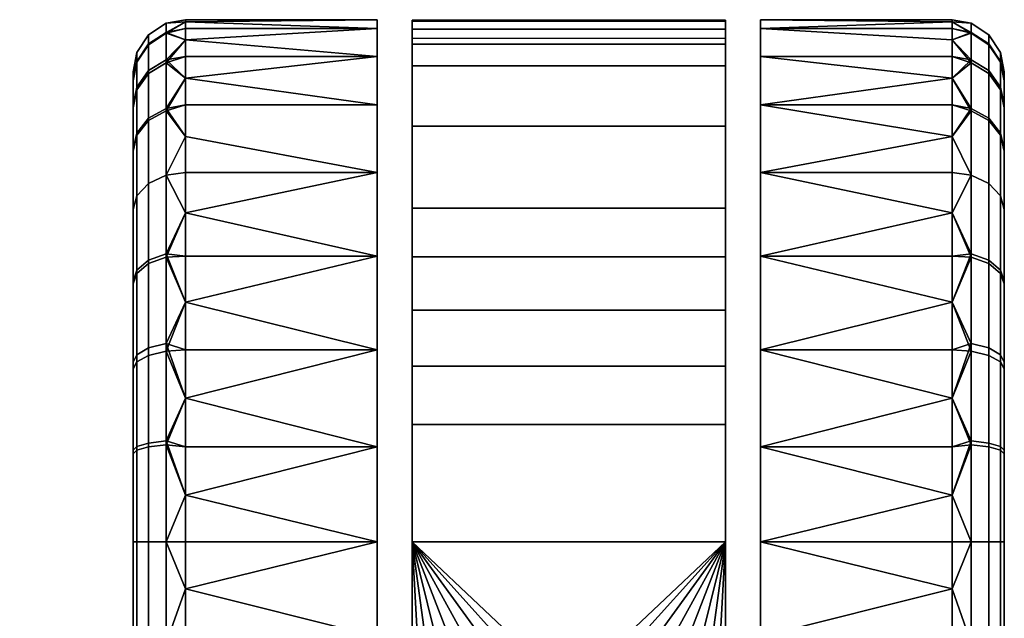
# Model space of a CAD drawing. Header units: millimetres. Extents: x -347 to 347, y -351 to 323.
# Tile 478 of 479: x 168 to 224, y 288 to 323. Entities that reach past the tile are written whole.
import ezdxf

# ---------------------------------------------------------------- set-up
doc = ezdxf.new("R2010")
doc.units = ezdxf.units.MM
doc.header["$MEASUREMENT"] = 0
doc.layers.add('kolecka', color=250, linetype='Continuous')
doc.layers.add('podnoz', color=7, linetype='Continuous')

msp = doc.modelspace()

# ---------------------------------------------------------------- meshes
at = {"layer": 'kolecka'}
mesh = msp.add_polyface(dxfattribs=at)
corners = [(188.26, 317.867, 13.584), (177.26, 317.867, 13.584), (177.26, 319.405, 16.221), (188.26, 320.65, 18.957), (188.26, 322.757, 30), (188.26, 322.256, 24.541), (177.26, 322.635, 27.304), (177.26, 322.757, 30), (177.26, 322.635, 32.696), (188.26, 322.256, 35.459), (177.26, 320.65, 18.957), (177.26, 321.599, 21.745), (188.26, 320.65, 41.043), (177.26, 320.65, 41.043), (177.26, 319.405, 43.779), (188.26, 317.867, 46.416), (177.26, 322.256, 35.459), (177.26, 321.599, 38.255), (177.26, 322.256, 24.541), (177.26, 317.867, 46.416), (175.138, 319.834, 19.28), (176.154, 320.456, 19.034), (176.154, 317.654, 13.646), (175.138, 317.096, 14.013), (175.138, 321.362, 24.544), (176.154, 322.018, 24.419), (174.47, 320.363, 24.734), (174.47, 318.889, 19.654), (174.26, 319.278, 24.941), (174.26, 317.862, 20.061), (175.138, 321.879, 30), (176.154, 322.547, 30), (174.47, 320.862, 30), (174.26, 319.758, 30), (175.138, 321.318, 35.681), (176.154, 321.973, 35.812), (174.47, 320.32, 35.483), (174.26, 319.237, 35.267), (175.138, 319.662, 41.145), (176.154, 320.28, 41.4), (174.47, 318.723, 40.755), (174.26, 317.702, 40.333), (175.138, 316.969, 46.178), (176.154, 317.525, 46.549)]
mesh.append_faces([[corners[k] for k in face] for face in [(0, 1, 2, 3), (4, 5, 6, 6), (4, 7, 8, 9), (3, 10, 11, 5), (12, 13, 14, 15), (9, 16, 17, 12), (3, 2, 10, 10), (5, 11, 18, 18), (5, 18, 6, 6), (9, 8, 16, 16), (7, 4, 6, 6), (12, 17, 13, 13), (19, 15, 14, 14), (20, 21, 22, 23), (24, 25, 21, 20), (26, 24, 20, 27), (28, 26, 27, 29), (30, 31, 25, 24), (32, 30, 24, 26), (33, 32, 26, 28), (34, 35, 31, 30), (36, 34, 30, 32), (37, 36, 32, 33), (38, 39, 35, 34), (40, 38, 34, 36), (41, 40, 36, 37), (42, 43, 39, 38), (21, 11, 10, 10), (25, 18, 11, 11), (31, 7, 6, 6), (31, 8, 7, 7), (25, 6, 18, 18), (35, 17, 16, 16), (39, 13, 17, 17), (43, 19, 14, 14), (39, 14, 13, 13), (35, 16, 8, 8), (21, 10, 2, 2), (25, 11, 21, 21), (31, 6, 25, 25), (39, 17, 35, 35), (43, 14, 39, 39), (31, 35, 8, 8), (22, 21, 2, 2), (37, 33, 28, 28)]])
mesh = msp.add_polyface(dxfattribs=at)
corners = [(210.26, 317.867, 13.584), (210.26, 320.65, 18.957), (221.26, 319.405, 16.221), (221.26, 317.867, 13.584), (210.26, 322.757, 30), (221.26, 322.635, 27.304), (210.26, 322.256, 24.541), (210.26, 322.256, 35.459), (221.26, 322.635, 32.696), (221.26, 322.757, 30), (221.26, 321.599, 21.745), (221.26, 320.65, 18.957), (210.26, 320.65, 41.043), (210.26, 317.867, 46.416), (221.26, 319.405, 43.779), (221.26, 320.65, 41.043), (221.26, 321.599, 38.255), (221.26, 322.256, 24.541), (221.26, 322.256, 35.459), (221.26, 317.867, 46.416), (223.381, 319.834, 19.28), (223.381, 317.096, 14.013), (222.363, 317.654, 13.646), (222.363, 320.456, 19.034), (223.381, 321.362, 24.544), (222.363, 322.018, 24.419), (224.049, 320.363, 24.734), (224.049, 318.889, 19.654), (224.26, 319.278, 24.941), (224.26, 317.862, 20.061), (223.381, 321.879, 30), (222.363, 322.547, 30), (224.049, 320.862, 30), (224.26, 319.758, 30), (223.381, 321.318, 35.681), (222.363, 321.973, 35.812), (224.049, 320.32, 35.483), (224.26, 319.237, 35.267), (223.381, 319.662, 41.145), (222.363, 320.28, 41.4), (224.049, 318.723, 40.755), (224.26, 317.702, 40.333), (223.381, 316.969, 46.178), (222.363, 317.525, 46.549)]
mesh.append_faces([[corners[k] for k in face] for face in [(0, 1, 2, 3), (4, 5, 6, 6), (4, 7, 8, 9), (1, 6, 10, 11), (12, 13, 14, 15), (7, 12, 15, 16), (1, 11, 2, 2), (6, 17, 10, 10), (6, 5, 17, 17), (7, 18, 8, 8), (9, 5, 4, 4), (19, 14, 13, 13), (16, 18, 7, 7), (20, 21, 22, 23), (24, 20, 23, 25), (26, 27, 20, 24), (28, 29, 27, 26), (30, 24, 25, 31), (32, 26, 24, 30), (33, 28, 26, 32), (34, 30, 31, 35), (36, 32, 30, 34), (37, 33, 32, 36), (38, 34, 35, 39), (40, 36, 34, 38), (41, 37, 36, 40), (42, 38, 39, 43), (22, 3, 2, 2), (23, 11, 10, 10), (25, 10, 17, 17), (31, 5, 9, 9), (31, 9, 8, 8), (25, 17, 5, 5), (35, 18, 16, 16), (39, 16, 15, 15), (39, 15, 14, 14), (35, 8, 18, 18), (23, 2, 11, 11), (25, 23, 10, 10), (31, 25, 5, 5), (39, 35, 16, 16), (43, 39, 14, 14), (31, 8, 35, 35), (22, 2, 23, 23), (37, 28, 33, 33)]])
mesh = msp.add_polyface(dxfattribs=at)
corners = [(188.26, 309.173, 4.89), (177.26, 309.173, 4.89), (177.26, 311.666, 6.709), (188.26, 313.97, 8.787), (177.26, 316.047, 11.091), (177.26, 317.867, 13.584), (188.26, 317.867, 13.584), (188.26, 317.867, 46.416), (177.26, 317.867, 46.416), (177.26, 316.047, 48.909), (188.26, 313.97, 51.213), (177.26, 313.97, 51.213), (177.26, 311.666, 53.291), (188.26, 309.173, 55.11), (177.26, 313.97, 8.787), (177.26, 309.173, 55.11), (175.138, 313.349, 9.407), (176.154, 313.822, 8.935), (176.154, 309.307, 5.232), (175.138, 308.935, 5.787), (174.47, 312.63, 10.127), (174.47, 308.37, 6.633), (174.26, 311.849, 10.907), (174.26, 307.757, 7.551), (175.138, 317.096, 14.013), (176.154, 317.654, 13.646), (174.47, 316.246, 14.571), (174.26, 315.323, 15.177), (174.47, 318.889, 19.654), (175.138, 319.834, 19.28), (174.26, 317.862, 20.061), (174.47, 316.124, 45.613), (175.138, 316.969, 46.178), (175.138, 319.662, 41.145), (174.47, 318.723, 40.755), (174.26, 315.206, 45), (174.26, 317.702, 40.333), (175.138, 313.349, 50.593), (176.154, 313.822, 51.065), (176.154, 317.525, 46.549), (174.47, 312.63, 49.873), (174.26, 311.849, 49.093), (175.138, 308.744, 54.34), (176.154, 309.111, 54.898), (174.47, 308.186, 53.49), (174.26, 307.58, 52.567), (177.26, 319.405, 16.221), (174.26, 319.278, 24.941), (174.26, 319.237, 35.267)]
mesh.append_faces([[corners[k] for k in face] for face in [(0, 1, 2, 2), (3, 0, 2, 2), (3, 4, 5, 6), (7, 8, 9, 10), (10, 11, 12, 13), (3, 2, 14, 14), (3, 14, 4, 4), (10, 9, 11, 11), (13, 12, 15, 15), (16, 17, 18, 19), (20, 16, 19, 21), (22, 20, 21, 23), (24, 25, 17, 16), (26, 24, 16, 20), (27, 26, 20, 22), (28, 29, 24, 26), (30, 28, 26, 27), (31, 32, 33, 34), (35, 31, 34, 36), (37, 38, 39, 32), (40, 37, 32, 31), (41, 40, 31, 35), (42, 43, 38, 37), (44, 42, 37, 40), (45, 44, 40, 41), (18, 2, 1, 1), (17, 14, 2, 2), (25, 5, 4, 4), (25, 46, 5, 5), (17, 4, 14, 14), (39, 9, 8, 8), (17, 2, 18, 18), (25, 4, 17, 17), (38, 12, 11, 11), (43, 15, 12, 12), (43, 12, 38, 38), (38, 11, 9, 39), (23, 47, 27, 27), (27, 47, 30, 30), (22, 23, 27, 27), (23, 48, 47, 47), (45, 41, 35, 35), (23, 45, 35, 35), (48, 35, 36, 36), (23, 35, 48, 48)]])
mesh = msp.add_polyface(dxfattribs=at)
corners = [(210.26, 309.173, 4.89), (221.26, 311.666, 6.709), (221.26, 309.173, 4.89), (210.26, 313.97, 8.787), (210.26, 317.867, 13.584), (221.26, 316.047, 11.091), (210.26, 317.867, 46.416), (210.26, 313.97, 51.213), (221.26, 316.047, 48.909), (221.26, 317.867, 46.416), (210.26, 309.173, 55.11), (221.26, 311.666, 53.291), (221.26, 313.97, 51.213), (221.26, 313.97, 8.787), (221.26, 317.867, 13.584), (221.26, 309.173, 55.11), (223.381, 313.349, 9.407), (223.381, 308.935, 5.787), (222.363, 309.307, 5.232), (222.363, 313.822, 8.935), (224.049, 312.63, 10.127), (224.049, 308.37, 6.633), (224.26, 311.849, 10.907), (224.26, 307.757, 7.551), (223.381, 317.096, 14.013), (222.363, 317.654, 13.646), (224.049, 316.246, 14.571), (224.26, 315.323, 15.177), (224.049, 318.889, 19.654), (223.381, 319.834, 19.28), (224.26, 317.862, 20.061), (224.049, 316.124, 45.613), (224.049, 318.723, 40.755), (223.381, 319.662, 41.145), (223.381, 316.969, 46.178), (224.26, 315.206, 45), (224.26, 317.702, 40.333), (223.381, 313.349, 50.593), (222.363, 317.525, 46.549), (222.363, 313.822, 51.065), (224.049, 312.63, 49.873), (224.26, 311.849, 49.093), (223.381, 308.744, 54.34), (222.363, 309.111, 54.898), (224.049, 308.186, 53.49), (224.26, 307.58, 52.567), (221.26, 319.405, 43.779), (224.26, 319.278, 24.941), (224.26, 319.237, 35.267)]
mesh.append_faces([[corners[k] for k in face] for face in [(0, 1, 2, 2), (3, 1, 0, 0), (4, 5, 3, 3), (6, 7, 8, 9), (7, 10, 11, 12), (3, 13, 1, 1), (3, 5, 13, 13), (14, 5, 4, 4), (7, 12, 8, 8), (10, 15, 11, 11), (16, 17, 18, 19), (20, 21, 17, 16), (22, 23, 21, 20), (24, 16, 19, 25), (26, 20, 16, 24), (27, 22, 20, 26), (28, 26, 24, 29), (30, 27, 26, 28), (31, 32, 33, 34), (35, 36, 32, 31), (37, 34, 38, 39), (40, 31, 34, 37), (41, 35, 31, 40), (42, 37, 39, 43), (44, 40, 37, 42), (45, 41, 40, 44), (18, 2, 1, 1), (19, 1, 13, 13), (25, 5, 14, 14), (19, 13, 5, 5), (38, 46, 9, 9), (38, 9, 8, 8), (19, 18, 1, 1), (25, 19, 5, 5), (39, 12, 11, 11), (43, 11, 15, 15), (43, 39, 11, 11), (39, 38, 8, 12), (23, 27, 47, 47), (27, 30, 47, 47), (22, 27, 23, 23), (23, 47, 48, 48), (45, 35, 41, 41), (48, 36, 35, 35), (23, 48, 35, 35)]])
mesh = msp.add_polyface(dxfattribs=at)
corners = [(210.26, 292.757), (210.26, 298.216, 0.501), (221.26, 298.216, 0.501), (221.26, 295.452, 0.121), (210.26, 303.8, 2.106), (221.26, 301.011, 1.158), (210.26, 309.173, 4.89), (221.26, 306.536, 3.351), (221.26, 303.8, 2.106), (221.26, 309.173, 4.89), (210.26, 309.173, 55.11), (210.26, 303.8, 57.894), (221.26, 306.536, 56.649), (221.26, 309.173, 55.11), (210.26, 298.216, 59.499), (221.26, 301.011, 58.842), (221.26, 303.8, 57.894), (221.26, 295.452, 59.879), (221.26, 298.216, 59.499), (223.381, 298.438, 1.439), (223.381, 292.757, 0.879), (222.363, 292.757, 0.211), (222.363, 298.568, 0.783), (224.049, 298.24, 2.436), (224.049, 292.757, 1.896), (224.26, 298.024, 3.519), (224.26, 292.757, 3), (223.381, 303.902, 3.095), (222.363, 304.157, 2.477), (224.049, 303.512, 4.034), (224.26, 303.09, 5.054), (223.381, 308.935, 5.787), (222.363, 309.307, 5.232), (224.049, 308.37, 6.633), (224.26, 307.757, 7.551), (223.381, 303.476, 57.077), (223.381, 308.744, 54.34), (222.363, 309.111, 54.898), (222.363, 303.722, 57.698), (224.049, 303.102, 56.131), (224.049, 308.186, 53.49), (224.26, 302.696, 55.104), (224.26, 307.58, 52.567), (223.381, 298.213, 58.605), (222.363, 298.338, 59.261), (224.049, 298.022, 57.606), (224.26, 297.816, 56.521), (223.381, 292.757, 59.122), (222.363, 292.757, 59.79), (224.26, 315.206, 45)]
mesh.append_faces([[corners[k] for k in face] for face in [(0, 1, 2, 3), (1, 4, 5, 2), (4, 6, 7, 8), (6, 9, 7, 7), (8, 5, 4, 4), (10, 11, 12, 13), (11, 14, 15, 16), (14, 17, 18, 18), (18, 15, 14, 14), (16, 12, 11, 11), (19, 20, 21, 22), (23, 24, 20, 19), (25, 26, 24, 23), (27, 19, 22, 28), (29, 23, 19, 27), (30, 25, 23, 29), (31, 27, 28, 32), (33, 29, 27, 31), (34, 30, 29, 33), (35, 36, 37, 38), (39, 40, 36, 35), (41, 42, 40, 39), (43, 35, 38, 44), (45, 39, 35, 43), (46, 41, 39, 45), (47, 43, 44, 48), (22, 3, 2, 2), (28, 5, 8, 8), (28, 8, 7, 7), (22, 2, 5, 5), (32, 7, 9, 9), (22, 21, 3, 3), (28, 22, 5, 5), (28, 7, 32, 32), (38, 12, 16, 16), (38, 16, 15, 15), (37, 13, 12, 12), (38, 37, 12, 12), (44, 18, 17, 17), (15, 44, 38, 38), (18, 44, 15, 15), (25, 30, 34, 34), (42, 41, 46, 46), (34, 42, 46, 46), (34, 49, 42, 42)]])
mesh = msp.add_polyface(dxfattribs=at)
corners = [(188.26, 292.757), (177.26, 295.452, 0.121), (177.26, 298.216, 0.501), (188.26, 298.216, 0.501), (177.26, 301.011, 1.158), (188.26, 303.8, 2.106), (177.26, 303.8, 2.106), (177.26, 306.536, 3.351), (188.26, 309.173, 4.89), (177.26, 309.173, 4.89), (188.26, 309.173, 55.11), (177.26, 309.173, 55.11), (177.26, 306.536, 56.649), (188.26, 303.8, 57.894), (177.26, 303.8, 57.894), (177.26, 301.011, 58.842), (188.26, 298.216, 59.499), (177.26, 298.216, 59.499), (177.26, 295.452, 59.879), (175.138, 298.438, 1.439), (176.154, 298.568, 0.783), (176.154, 292.757, 0.211), (175.138, 292.757, 0.879), (174.47, 298.24, 2.436), (174.47, 292.757, 1.896), (174.26, 298.024, 3.519), (174.26, 292.757, 3), (175.138, 303.902, 3.095), (176.154, 304.157, 2.477), (174.47, 303.512, 4.034), (174.26, 303.09, 5.054), (175.138, 308.935, 5.787), (176.154, 309.307, 5.232), (174.47, 308.37, 6.633), (174.26, 307.757, 7.551), (175.138, 303.476, 57.077), (176.154, 303.722, 57.698), (176.154, 309.111, 54.898), (175.138, 308.744, 54.34), (174.47, 303.102, 56.131), (174.47, 308.186, 53.49), (174.26, 302.696, 55.104), (174.26, 307.58, 52.567), (175.138, 298.213, 58.605), (176.154, 298.338, 59.261), (174.47, 298.022, 57.606), (174.26, 297.816, 56.521), (175.138, 292.757, 59.122), (176.154, 292.757, 59.79), (174.26, 287.489, 56.48)]
mesh.append_faces([[corners[k] for k in face] for face in [(0, 1, 2, 3), (3, 2, 4, 5), (5, 6, 7, 8), (8, 7, 9, 9), (6, 5, 4, 4), (10, 11, 12, 13), (13, 14, 15, 16), (16, 17, 18, 18), (17, 16, 15, 15), (14, 13, 12, 12), (19, 20, 21, 22), (23, 19, 22, 24), (25, 23, 24, 26), (27, 28, 20, 19), (29, 27, 19, 23), (30, 29, 23, 25), (31, 32, 28, 27), (33, 31, 27, 29), (34, 33, 29, 30), (35, 36, 37, 38), (39, 35, 38, 40), (41, 39, 40, 42), (43, 44, 36, 35), (45, 43, 35, 39), (46, 45, 39, 41), (47, 48, 44, 43), (20, 2, 1, 1), (28, 6, 4, 4), (28, 7, 6, 6), (20, 4, 2, 2), (32, 9, 7, 7), (28, 4, 20, 20), (28, 32, 7, 7), (36, 14, 12, 12), (36, 15, 14, 14), (37, 12, 11, 11), (36, 12, 37, 37), (44, 18, 17, 17), (44, 48, 18, 18), (15, 36, 44, 44), (17, 15, 44, 44), (25, 34, 30, 30), (34, 49, 46, 46), (42, 46, 41, 41), (34, 46, 42, 42)]])
mesh = msp.add_polyface(dxfattribs=at)
corners = [(177.26, 295.452, 0.121), (188.26, 292.757), (177.26, 292.757), (188.26, 298.216, 59.499), (177.26, 295.452, 59.879), (177.26, 292.757, 60), (188.26, 292.757, 60), (177.26, 290.061, 59.879), (188.26, 287.298, 59.499), (177.26, 287.298, 59.499), (177.26, 284.502, 58.842), (177.26, 281.714, 57.894), (188.26, 281.714, 57.894), (188.26, 281.714, 2.106), (177.26, 281.714, 2.106), (177.26, 284.502, 1.158), (188.26, 287.298, 0.501), (177.26, 287.298, 0.501), (177.26, 290.061, 0.121), (174.47, 292.757, 58.105), (175.138, 292.757, 59.122), (175.138, 298.213, 58.605), (174.47, 298.022, 57.606), (174.26, 292.757, 57.001), (174.26, 297.816, 56.521), (175.138, 287.075, 58.561), (176.154, 286.945, 59.216), (176.154, 292.757, 59.79), (174.47, 287.274, 57.563), (174.26, 287.489, 56.48), (175.138, 281.612, 56.906), (176.154, 281.356, 57.523), (174.47, 282.001, 55.966), (174.26, 282.424, 54.946), (175.138, 287.301, 1.395), (176.154, 287.175, 0.738), (176.154, 281.791, 2.302), (175.138, 282.037, 2.923), (174.47, 287.491, 2.394), (174.47, 282.412, 3.869), (174.26, 287.698, 3.478), (174.26, 282.818, 4.895), (175.138, 292.757, 0.879), (176.154, 292.757, 0.211), (174.47, 292.757, 1.896), (174.26, 292.757, 3), (176.154, 298.568, 0.783), (174.26, 277.934, 7.433), (174.26, 307.757, 7.551), (174.26, 298.024, 3.519)]
mesh.append_faces([[corners[k] for k in face] for face in [(0, 1, 2, 2), (3, 4, 5, 6), (5, 7, 6, 6), (8, 6, 7, 7), (8, 7, 9, 9), (8, 10, 11, 12), (8, 9, 10, 10), (13, 14, 15, 16), (16, 17, 18, 1), (16, 15, 17, 17), (1, 18, 2, 2), (19, 20, 21, 22), (23, 19, 22, 24), (25, 26, 27, 20), (28, 25, 20, 19), (29, 28, 19, 23), (30, 31, 26, 25), (32, 30, 25, 28), (33, 32, 28, 29), (34, 35, 36, 37), (38, 34, 37, 39), (40, 38, 39, 41), (42, 43, 35, 34), (44, 42, 34, 38), (45, 44, 38, 40), (43, 0, 2, 2), (46, 0, 43, 43), (5, 4, 27, 27), (26, 9, 7, 7), (26, 10, 9, 9), (31, 11, 10, 10), (26, 7, 27, 27), (31, 10, 26, 26), (35, 17, 15, 15), (43, 2, 18, 18), (43, 18, 17, 35), (15, 36, 35, 35), (5, 27, 7, 7), (47, 40, 41, 41), (29, 48, 47, 47), (23, 24, 29, 29), (40, 47, 49, 49), (48, 49, 47, 47), (45, 40, 49, 49)]])
mesh = msp.add_polyface(dxfattribs=at)
corners = [(221.26, 295.452, 0.121), (221.26, 292.757), (210.26, 292.757), (210.26, 298.216, 59.499), (210.26, 292.757, 60), (221.26, 292.757, 60), (221.26, 295.452, 59.879), (221.26, 290.061, 59.879), (210.26, 287.298, 59.499), (221.26, 287.298, 59.499), (210.26, 281.714, 57.894), (221.26, 284.502, 58.842), (221.26, 281.714, 57.894), (210.26, 281.714, 2.106), (210.26, 287.298, 0.501), (221.26, 284.502, 1.158), (221.26, 281.714, 2.106), (221.26, 290.061, 0.121), (221.26, 287.298, 0.501), (224.049, 292.757, 58.105), (224.049, 298.022, 57.606), (223.381, 298.213, 58.605), (223.381, 292.757, 59.122), (224.26, 292.757, 57.001), (224.26, 297.816, 56.521), (223.381, 287.075, 58.561), (222.363, 292.757, 59.79), (222.363, 286.945, 59.216), (224.049, 287.274, 57.563), (224.26, 287.489, 56.48), (223.381, 281.612, 56.906), (222.363, 281.356, 57.523), (224.049, 282.001, 55.966), (224.26, 282.424, 54.946), (223.381, 287.301, 1.395), (223.381, 282.037, 2.923), (222.363, 281.791, 2.302), (222.363, 287.175, 0.738), (224.049, 287.491, 2.394), (224.049, 282.412, 3.869), (224.26, 287.698, 3.478), (224.26, 282.818, 4.895), (223.381, 292.757, 0.879), (222.363, 292.757, 0.211), (224.049, 292.757, 1.896), (224.26, 292.757, 3), (222.363, 298.338, 59.261), (224.26, 277.934, 7.433), (224.26, 307.757, 7.551), (224.26, 298.024, 3.519)]
mesh.append_faces([[corners[k] for k in face] for face in [(0, 1, 2, 2), (3, 4, 5, 6), (5, 4, 7, 7), (8, 7, 4, 4), (8, 9, 7, 7), (8, 10, 11, 9), (10, 12, 11, 11), (13, 14, 15, 16), (14, 2, 1, 17), (14, 18, 15, 15), (17, 18, 14, 14), (19, 20, 21, 22), (23, 24, 20, 19), (25, 22, 26, 27), (28, 19, 22, 25), (29, 23, 19, 28), (30, 25, 27, 31), (32, 28, 25, 30), (33, 29, 28, 32), (34, 35, 36, 37), (38, 39, 35, 34), (40, 41, 39, 38), (42, 34, 37, 43), (44, 38, 34, 42), (45, 40, 38, 44), (43, 1, 0, 0), (5, 26, 6, 6), (46, 6, 26, 26), (27, 7, 9, 9), (27, 9, 11, 11), (27, 26, 7, 7), (31, 27, 11, 11), (36, 16, 15, 15), (37, 15, 18, 18), (43, 17, 1, 1), (43, 37, 18, 17), (15, 37, 36, 36), (5, 7, 26, 26), (47, 41, 40, 40), (29, 47, 48, 48), (23, 29, 24, 24), (40, 49, 47, 47), (48, 47, 49, 49), (48, 24, 29, 29), (45, 49, 40, 40)]])
at = {"layer": 'podnoz'}
mesh = msp.add_polyface(dxfattribs=at)
corners = [(168.74, 248.058, 108.128), (202.18, 282.521, 97.031), (200.959, 282.846, 97.135), (193.718, 280.858, 98.488), (192.689, 279.755, 98.837), (192.53, 279.562, 98.896), (191.969, 278.853, 99.107), (192.27, 279.245, 98.992), (188.031, 277.156, 64), (190.27, 281.1, 68.97), (190.035, 281.285, 64), (189.379, 279.044, 74.278), (190.502, 280.914, 73.94), (187.785, 272.573, 64), (188.33, 274.838, 74.856), (188.644, 276.989, 74.58), (188.445, 272.664, 75.099), (191.803, 280.219, 97.924), (192.929, 281.42, 97.575), (191.635, 280.016, 97.982), (191.054, 279.282, 98.193), (191.358, 279.679, 98.078), (167.738, 249.631, 93.737), (191.054, 279.282, 98.193), (191.969, 278.853, 99.107), (191.358, 279.679, 98.078), (191.635, 280.016, 97.982), (192.27, 279.245, 98.992), (192.53, 279.562, 98.896), (192.689, 279.755, 98.837), (191.803, 280.219, 97.924), (193.718, 280.858, 98.488), (192.929, 281.42, 97.575), (190.26, 262.83, 32.606), (190.26, 322.676, 32.196), (190.26, 262.728, 30.473), (190.26, 262.757, 28.334), (190.26, 322.729, 28.713), (190.26, 262.932, 26.202), (190.26, 263.063, 34.728), (190.26, 322.215, 35.673), (190.26, 263.846, 38.9), (190.26, 321.352, 39.073), (190.26, 263.416, 36.822), (190.26, 321.67, 22), (190.26, 263.263, 24.086), (190.26, 320.107, 42.327), (190.26, 264.307, 40.959), (190.26, 316.631, 48.166), (190.26, 264.789, 43.012), (190.26, 265.788, 47.082), (190.26, 309.126, 55.14), (190.26, 265.283, 45.049), (190.26, 292.757, 60), (190.26, 266.299, 49.098), (190.26, 266.816, 51.113), (190.26, 267.334, 53.11), (190.26, 278.616, 60), (190.26, 263.748, 22), (190.26, 268.885, 59.066), (190.26, 269.127, 60), (189.855, 277.658, 60.605), (190.26, 278.616, 60), (189.884, 270.091, 60.563), (189.538, 276.601, 61.082), (189.578, 271.133, 61.021), (190.26, 269.127, 60), (189.361, 272.247, 61.347), (189.26, 273.413, 61.5), (189.331, 275.455, 61.392), (189.26, 274.257, 61.5), (189.26, 274.257, 63), (189.26, 274.257, 61.5), (189.26, 273.413, 61.5), (189.361, 272.247, 61.347), (192.188, 281.328, 63), (191.87, 280.995, 60), (190.973, 279.855, 60), (190.889, 279.729, 63), (190.26, 278.616, 60), (189.961, 277.938, 63), (189.331, 275.455, 61.392), (189.855, 277.658, 60.605), (189.538, 276.601, 61.082), (199.26, 284.257, 63), (195.578, 283.555, 63), (189.602, 271.678, 63), (189.26, 274.257, 63), (189.961, 277.938, 63), (190.889, 279.729, 63), (192.188, 281.328, 63), (193.787, 282.627, 63)]
mesh.append_faces([[corners[k] for k in face] for face in [(0, 1, 2, 2), (3, 4, 5, 5), (6, 5, 7, 7), (5, 6, 3, 3), (8, 9, 10, 10), (9, 11, 12, 12), (8, 11, 9, 9), (13, 14, 8, 8), (8, 15, 11, 11), (8, 14, 15, 15), (16, 14, 13, 13), (17, 18, 12, 12), (12, 19, 17, 17), (12, 20, 21, 21), (19, 12, 21, 21), (22, 20, 12, 12), (23, 24, 25, 25), (26, 27, 28, 28), (24, 27, 25, 25), (28, 29, 30, 30), (29, 31, 30, 30), (32, 30, 31, 31), (26, 28, 30, 30), (25, 27, 26, 26), (33, 34, 35, 35), (36, 37, 38, 38), (39, 40, 33, 33), (41, 42, 43, 43), (38, 44, 45, 45), (46, 41, 47, 47), (48, 47, 49, 49), (50, 51, 52, 52), (53, 50, 54, 54), (54, 55, 53, 53), (55, 56, 57, 57), (45, 44, 58, 58), (59, 60, 57, 57), (57, 53, 55, 55), (61, 62, 63, 63), (64, 61, 65, 65), (66, 63, 62, 62), (65, 67, 64, 64), (67, 68, 69, 69), (70, 69, 68, 68), (64, 67, 69, 69), (71, 72, 73, 73), (71, 73, 74, 74), (75, 76, 77, 78), (78, 77, 79, 80), (71, 81, 72, 72), (81, 71, 80, 80), (79, 82, 80, 80), (82, 83, 80, 80), (83, 81, 80, 80), (84, 85, 86, 86), (87, 86, 88, 88), (88, 86, 89, 89), (90, 86, 91, 91), (90, 89, 86, 86), (86, 85, 91, 91)]])
mesh = msp.add_polyface(dxfattribs=at)
corners = [(205.883, 268.744, 99.107), (207.92, 273.724, 97.891), (207.932, 274.959, 97.659), (207.768, 276.187, 97.452), (207.425, 277.382, 97.277), (191.969, 278.853, 99.107), (194.979, 281.774, 98.144), (193.718, 280.858, 98.488), (206.875, 280.009, 96.119), (207.641, 278.827, 96.222), (209.057, 280.325, 64), (210.049, 278.327, 64), (208.223, 277.551, 96.364), (208.605, 276.219, 96.54), (210.641, 276.177, 64), (208.791, 274.85, 96.746), (208.778, 273.472, 96.978), (210.809, 273.953, 64), (207.7, 282.096, 64), (205.946, 281.069, 96.055), (210.547, 271.738, 64), (206.902, 278.527, 97.135), (207.425, 277.382, 97.277), (207.641, 278.827, 96.222), (207.768, 276.187, 97.452), (208.223, 277.551, 96.364), (206.875, 280.009, 96.119), (206.217, 279.588, 97.031), (205.946, 281.069, 96.055), (204.419, 281.358, 96.945), (205.383, 280.54, 96.967), (208.778, 273.472, 96.978), (207.92, 273.724, 97.891), (207.731, 272.509, 98.144), (207.932, 274.959, 97.659), (208.605, 276.219, 96.54), (208.791, 274.85, 96.746), (208.26, 262.757, 28.334), (208.26, 322.729, 28.713), (208.26, 262.728, 30.473), (208.26, 263.063, 34.728), (208.26, 322.215, 35.673), (208.26, 263.416, 36.822), (208.26, 320.107, 42.327), (208.26, 264.307, 40.959), (208.26, 263.846, 38.9), (208.26, 316.631, 48.166), (208.26, 264.789, 43.012), (208.26, 265.283, 45.049), (208.26, 292.757, 60), (208.26, 266.299, 49.098), (208.26, 265.788, 47.082), (208.26, 266.816, 51.113), (208.26, 267.854, 55.106), (208.26, 267.334, 53.11), (208.26, 278.616, 60), (208.26, 268.37, 57.086), (209.188, 275.455, 61.392), (209.26, 274.257, 61.5), (209.26, 273.413, 61.5), (209.157, 272.247, 61.347), (208.663, 277.658, 60.605), (208.98, 276.601, 61.082), (208.939, 271.133, 61.021), (208.26, 278.616, 60), (208.635, 270.091, 60.563), (208.26, 269.127, 60), (209.26, 274.257, 63), (209.26, 273.413, 61.5), (209.26, 274.257, 61.5), (209.157, 272.247, 61.347), (209.188, 275.455, 61.392), (208.557, 277.938, 63), (208.26, 278.616, 60), (207.545, 279.855, 60), (207.629, 279.729, 63), (206.648, 280.995, 60), (206.33, 281.328, 63), (208.98, 276.601, 61.082), (208.663, 277.658, 60.605), (189.602, 271.678, 63), (208.916, 271.678, 63), (199.26, 284.257, 63), (209.26, 274.257, 63), (208.557, 277.938, 63), (202.94, 283.555, 63), (204.731, 282.627, 63), (206.33, 281.328, 63), (207.629, 279.729, 63)]
mesh.append_faces([[corners[k] for k in face] for face in [(0, 1, 2, 2), (0, 3, 4, 4), (5, 6, 7, 7), (8, 9, 10, 10), (11, 9, 12, 12), (12, 13, 11, 11), (14, 13, 15, 15), (16, 17, 15, 15), (8, 18, 19, 19), (10, 9, 11, 11), (18, 8, 10, 10), (17, 16, 20, 20), (14, 15, 17, 17), (11, 13, 14, 14), (21, 22, 23, 23), (24, 25, 22, 22), (22, 25, 23, 23), (26, 27, 21, 21), (28, 29, 30, 30), (21, 23, 26, 26), (28, 30, 26, 26), (30, 27, 26, 26), (31, 32, 33, 33), (34, 35, 24, 24), (25, 24, 35, 35), (31, 36, 32, 32), (34, 32, 36, 36), (35, 34, 36, 36), (37, 38, 39, 39), (40, 41, 42, 42), (43, 44, 45, 45), (46, 47, 44, 44), (47, 46, 48, 48), (49, 50, 51, 51), (50, 49, 52, 52), (53, 54, 55, 55), (56, 53, 55, 55), (57, 58, 59, 59), (60, 57, 59, 59), (61, 62, 63, 63), (64, 61, 65, 65), (63, 62, 60, 60), (65, 66, 64, 64), (57, 60, 62, 62), (67, 68, 69, 69), (70, 68, 67, 67), (67, 69, 71, 71), (72, 67, 71, 71), (72, 73, 74, 75), (75, 74, 76, 77), (78, 72, 71, 71), (79, 73, 72, 72), (79, 72, 78, 78), (80, 81, 82, 82), (83, 84, 81, 81), (82, 81, 85, 85), (85, 81, 86, 86), (86, 81, 87, 87), (81, 88, 87, 87), (88, 81, 84, 84)]])
mesh = msp.add_polyface(dxfattribs=at)
corners = [(198.237, 283.752, 96.54), (199.622, 283.8, 96.364), (199.797, 285.776, 64), (201.016, 283.64, 96.222), (202.003, 285.45, 64), (195.401, 285.147, 64), (196.877, 283.505, 96.746), (197.568, 285.674, 64), (208.26, 262.83, 32.606), (208.26, 262.728, 30.473), (208.26, 322.676, 32.196), (208.26, 262.757, 28.334), (208.26, 262.932, 26.202), (208.26, 322.729, 28.713), (208.26, 263.063, 34.728), (208.26, 322.215, 35.673), (208.26, 263.846, 38.9), (208.26, 263.416, 36.822), (208.26, 321.352, 39.073), (208.26, 263.263, 24.086), (208.26, 321.67, 22), (208.26, 265.788, 47.082), (208.26, 265.283, 45.049), (208.26, 309.126, 55.14), (208.26, 263.748, 22), (208.26, 264.307, 40.959), (208.26, 320.107, 42.327), (208.26, 316.631, 48.166), (208.26, 311.93, 53.073), (208.26, 292.757, 60), (208.26, 306.08, 56.879), (208.26, 299.509, 59.23), (208.26, 302.852, 58.251), (190.26, 262.757, 28.334), (190.26, 262.728, 30.473), (190.26, 322.729, 28.713), (190.26, 263.063, 34.728), (190.26, 263.416, 36.822), (190.26, 322.215, 35.673), (190.26, 264.789, 43.012), (190.26, 265.283, 45.049), (190.26, 316.631, 48.166), (190.26, 264.307, 40.959), (190.26, 320.107, 42.327), (190.26, 311.93, 53.073), (190.26, 321.352, 39.073), (190.26, 263.846, 38.9), (190.26, 262.83, 32.606), (190.26, 322.676, 32.196), (190.26, 309.126, 55.14), (190.26, 292.757, 60), (190.26, 306.08, 56.879), (190.26, 299.509, 59.23), (190.26, 302.852, 58.251), (190.26, 265.788, 47.082), (190.26, 321.67, 22), (190.26, 262.932, 26.202), (199.26, 284.257, 60), (200.531, 284.176, 60), (208.26, 292.757, 60), (201.838, 283.918, 60), (203.145, 283.471, 60), (204.41, 282.828, 60), (197.987, 284.176, 60), (190.26, 292.757, 60), (195.373, 283.471, 60), (196.681, 283.918, 60), (194.107, 282.828, 60), (205.592, 281.996, 60), (192.927, 281.996, 60), (208.26, 322.729, 28.713), (208.26, 321.67, 22), (190.26, 321.67, 22), (190.26, 322.729, 28.713), (208.26, 322.676, 32.196), (190.26, 322.676, 32.196), (208.26, 321.352, 39.073), (208.26, 322.215, 35.673), (190.26, 322.215, 35.673), (190.26, 321.352, 39.073), (208.26, 320.107, 42.327), (190.26, 320.107, 42.327), (208.26, 316.631, 48.166), (190.26, 316.631, 48.166), (208.26, 309.126, 55.14), (208.26, 311.93, 53.073), (190.26, 311.93, 53.073), (190.26, 309.126, 55.14), (208.26, 306.08, 56.879), (190.26, 306.08, 56.879), (208.26, 299.509, 59.23), (208.26, 302.852, 58.251), (190.26, 302.852, 58.251), (190.26, 299.509, 59.23)]
mesh.append_faces([[corners[k] for k in face] for face in [(0, 1, 2, 2), (2, 3, 4, 4), (5, 6, 7, 7), (2, 7, 0, 0), (8, 9, 10, 10), (11, 12, 13, 13), (14, 8, 15, 15), (16, 17, 18, 18), (12, 19, 20, 20), (21, 22, 23, 23), (19, 24, 20, 20), (25, 26, 27, 27), (28, 22, 27, 27), (18, 26, 16, 16), (8, 10, 15, 15), (15, 18, 17, 17), (10, 9, 13, 13), (23, 22, 28, 28), (29, 23, 30, 30), (31, 29, 32, 32), (30, 32, 29, 29), (21, 23, 29, 29), (20, 13, 12, 12), (33, 34, 35, 35), (36, 37, 38, 38), (39, 40, 41, 41), (42, 41, 43, 43), (44, 41, 40, 40), (45, 46, 43, 43), (47, 38, 48, 48), (38, 37, 45, 45), (48, 35, 34, 34), (49, 44, 40, 40), (50, 51, 49, 49), (52, 53, 50, 50), (51, 50, 53, 53), (54, 50, 49, 49), (55, 56, 35, 35), (57, 58, 59, 59), (60, 59, 58, 58), (59, 60, 61, 61), (61, 62, 59, 59), (63, 57, 64, 64), (59, 64, 57, 57), (64, 65, 66, 66), (64, 66, 63, 63), (67, 65, 64, 64), (59, 62, 68, 68), (64, 69, 67, 67), (70, 71, 72, 73), (74, 70, 73, 75), (76, 77, 78, 79), (80, 76, 79, 81), (77, 74, 75, 78), (82, 80, 81, 83), (84, 85, 86, 87), (88, 84, 87, 89), (90, 91, 92, 93), (59, 90, 93, 64), (91, 88, 89, 92), (85, 82, 83, 86)]])
mesh = msp.add_polyface(dxfattribs=at)
corners = [(198.466, 282.945, 97.452), (191.969, 278.853, 99.107), (199.709, 282.989, 97.277), (197.247, 282.722, 97.659), (194.979, 281.774, 98.144), (196.076, 282.329, 97.891), (207.7, 282.096, 64), (206.029, 283.576, 64), (205.946, 281.069, 96.055), (204.871, 281.982, 96.033), (204.107, 284.707, 64), (203.672, 282.722, 96.055), (201.016, 283.64, 96.222), (202.376, 283.278, 96.119), (202.003, 285.45, 64), (199.797, 285.776, 64), (199.622, 283.8, 96.364), (196.877, 283.505, 96.746), (198.237, 283.752, 96.54), (197.568, 285.674, 64), (195.57, 283.068, 96.978), (195.401, 285.147, 64), (192.929, 281.42, 97.575), (194.345, 282.449, 97.231), (193.376, 284.214, 64), (191.564, 282.913, 64), (190.502, 280.914, 73.94), (190.035, 281.285, 64), (190.27, 281.1, 68.97), (194.345, 282.449, 97.231), (192.929, 281.42, 97.575), (193.718, 280.858, 98.488), (194.979, 281.774, 98.144), (195.57, 283.068, 96.978), (196.076, 282.329, 97.891), (196.877, 283.505, 96.746), (198.237, 283.752, 96.54), (197.247, 282.722, 97.659), (199.622, 283.8, 96.364), (198.466, 282.945, 97.452), (201.016, 283.64, 96.222), (199.709, 282.989, 97.277), (200.959, 282.846, 97.135), (202.18, 282.521, 97.031), (202.376, 283.278, 96.119), (203.342, 282.022, 96.967), (203.672, 282.722, 96.055), (204.419, 281.358, 96.945), (204.871, 281.982, 96.033), (205.946, 281.069, 96.055), (208.26, 278.616, 60), (208.26, 266.816, 51.113), (208.26, 292.757, 60), (206.33, 281.328, 63), (205.592, 281.996, 60), (204.41, 282.828, 60), (204.731, 282.627, 63), (203.145, 283.471, 60), (202.94, 283.555, 63), (201.838, 283.918, 60), (200.531, 284.176, 60), (199.26, 284.257, 63), (206.648, 280.995, 60), (199.26, 284.257, 60), (195.578, 283.555, 63), (195.373, 283.471, 60), (194.107, 282.828, 60), (193.787, 282.627, 63), (192.927, 281.996, 60), (192.188, 281.328, 63), (197.987, 284.176, 60), (196.681, 283.918, 60), (191.87, 280.995, 60), (208.26, 292.757, 60), (206.648, 280.995, 60), (207.545, 279.855, 60), (208.26, 278.616, 60), (205.592, 281.996, 60), (190.26, 292.757, 60), (190.26, 278.616, 60), (190.973, 279.855, 60), (191.87, 280.995, 60), (192.927, 281.996, 60)]
mesh.append_faces([[corners[k] for k in face] for face in [(0, 1, 2, 2), (3, 1, 0, 0), (4, 1, 5, 5), (5, 1, 3, 3), (6, 7, 8, 8), (7, 9, 8, 8), (10, 11, 7, 7), (12, 13, 14, 14), (10, 13, 11, 11), (12, 15, 16, 16), (17, 18, 19, 19), (20, 17, 21, 21), (22, 23, 24, 24), (24, 23, 20, 20), (14, 13, 10, 10), (24, 20, 21, 21), (22, 25, 26, 26), (27, 28, 25, 25), (26, 25, 28, 28), (22, 24, 25, 25), (9, 7, 11, 11), (29, 30, 31, 31), (32, 33, 29, 29), (33, 32, 34, 34), (34, 35, 33, 33), (31, 32, 29, 29), (36, 35, 37, 37), (34, 37, 35, 35), (38, 36, 39, 39), (37, 39, 36, 36), (40, 41, 42, 42), (39, 41, 38, 38), (42, 43, 44, 44), (38, 41, 40, 40), (43, 45, 44, 44), (46, 45, 47, 47), (44, 45, 46, 46), (40, 42, 44, 44), (46, 47, 48, 48), (49, 48, 47, 47), (50, 51, 52, 52), (53, 54, 55, 56), (56, 55, 57, 58), (58, 59, 60, 61), (54, 53, 62, 62), (59, 58, 57, 57), (60, 63, 61, 61), (64, 65, 66, 67), (67, 66, 68, 69), (63, 70, 61, 61), (71, 64, 70, 70), (71, 65, 64, 64), (69, 68, 72, 72), (64, 61, 70, 70), (73, 74, 75, 75), (73, 75, 76, 76), (74, 73, 77, 77), (78, 79, 80, 80), (78, 80, 81, 81), (78, 81, 82, 82)]])

doc.saveas('drawing.dxf')
